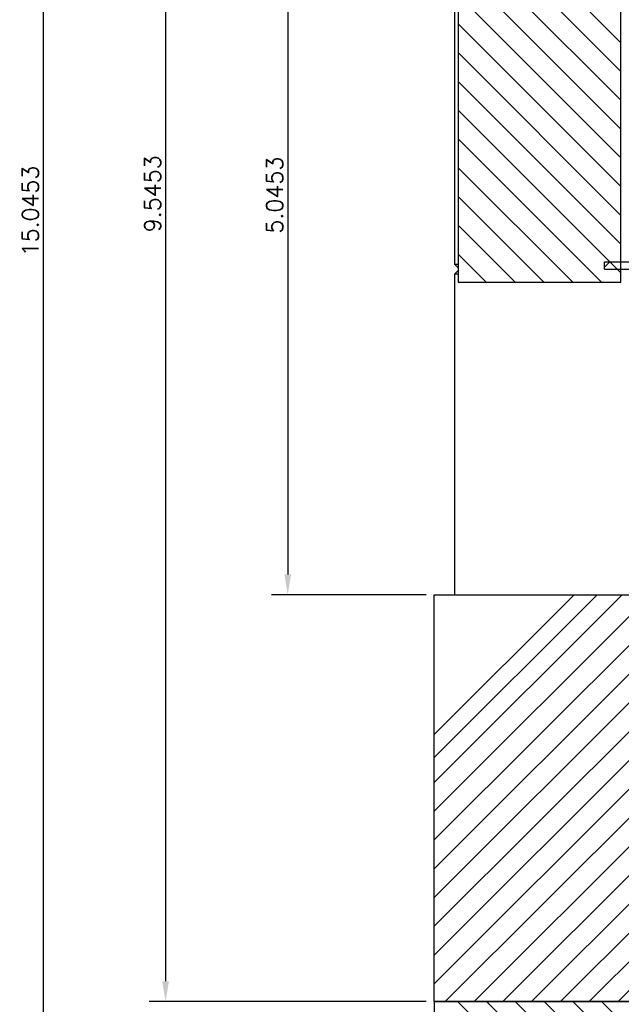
# Model space of a CAD drawing. Header units: inches. Extents: x 1802 to 2468, y -253 to -72.
# Tile 563 of 570: x 2439.11 to 2442.8, y -120.62 to -114.57. Entities that reach past the tile are written whole.
import ezdxf

# ---------------------------------------------------------------- set-up
doc = ezdxf.new("R2010")
doc.units = ezdxf.units.IN
doc.header["$LTSCALE"] = 0.5
doc.header["$MEASUREMENT"] = 0
doc.layers.get('DEFPOINTS').update_dxf_attribs({"color": 8})
for name, color, linetype in [('SID-M-D', 42, 'Continuous'), ('SID-M-F', 202, 'Continuous'), ('SID-M-S', 105, 'Continuous')]:
    doc.layers.add(name, color=color, linetype=linetype)
doc.styles.add('DIEMAKER', font='romans.shx')
doc.dimstyles.new('LINEAR', dxfattribs={"dimtxt": 0.1, "dimasz": 0.125, "dimexe": 0.1, "dimexo": 0.05, "dimgap": 0.03, "dimtad": 1, "dimdec": 4, "dimzin": 4, "dimdsep": 46, "dimtxsty": 'DIEMAKER', "dimcen": 0, "dimclrd": 34, "dimclre": 34, "dimclrt": 42, "dimazin": 0, "dimtfac": 1, "dimtdec": 4, "dimtofl": 0, "dimtmove": 0, "dimatfit": 3, "dimfxl": 0, "dimtolj": 1, "dimtzin": 0, "dimarcsym": 0})

# ---------------------------------------------------------------- blocks, each defined once
blk = doc.blocks.new('*D34')
at = {"layer": 'DEFPOINTS', "color": 0}
for p in [(2441.656, -113.0627), (2440.756, -118.108), (2441.656, -118.108)]:
    blk.add_point(p, dxfattribs=at)
at = {"layer": 'SID-M-D', "color": 34, "lineweight": -2}
for p, q in [((2441.606, -113.0627), (2440.656, -113.0627)), ((2440.756, -113.1877), (2440.756, -117.983)), ((2441.606, -118.108), (2440.656, -118.108))]:
    blk.add_line(p, q, dxfattribs=at)
at = {"layer": 'SID-M-D', "color": 34}
for points in [[(2440.7768, -113.1877), (2440.7352, -113.1877), (2440.756, -113.0627)], [(2440.7352, -117.983), (2440.7768, -117.983), (2440.756, -118.108)]]:
    blk.add_solid(points, dxfattribs=at)
at = {"layer": 'SID-M-D', "color": 42, "insert": (2440.676, -115.653), "char_height": 0.1, "attachment_point": 5, "rotation": 90, "style": 'DIEMAKER'}
blk.add_mtext('\\A1;5.0453', dxfattribs=at)
blk = doc.blocks.new('*D35')
at = {"layer": 'DEFPOINTS', "color": 0}
for p in [(2441.656, -111.0627), (2440.006, -120.608), (2441.656, -120.608)]:
    blk.add_point(p, dxfattribs=at)
at = {"layer": 'SID-M-D', "color": 34, "lineweight": -2}
for p, q in [((2441.606, -111.0627), (2439.906, -111.0627)), ((2440.006, -111.1877), (2440.006, -120.483)), ((2441.606, -120.608), (2439.906, -120.608))]:
    blk.add_line(p, q, dxfattribs=at)
at = {"layer": 'SID-M-D', "color": 34}
for points in [[(2440.0268, -111.1877), (2439.9852, -111.1877), (2440.006, -111.0627)], [(2439.9852, -120.483), (2440.0268, -120.483), (2440.006, -120.608)]]:
    blk.add_solid(points, dxfattribs=at)
at = {"layer": 'SID-M-D', "color": 42, "insert": (2439.926, -115.6446), "char_height": 0.1, "attachment_point": 5, "rotation": 90, "style": 'DIEMAKER'}
blk.add_mtext('\\A1;9.5453', dxfattribs=at)
blk = doc.blocks.new('*D36')
at = {"layer": 'DEFPOINTS', "color": 0}
for p in [(2439.256, -111.0627), (2441.656, -111.0627), (2441.656, -126.108)]:
    blk.add_point(p, dxfattribs=at)
at = {"layer": 'SID-M-D', "color": 34, "lineweight": -2}
for p, q in [((2441.606, -111.0627), (2439.156, -111.0627)), ((2439.256, -125.983), (2439.256, -111.1877)), ((2441.606, -126.108), (2439.156, -126.108))]:
    blk.add_line(p, q, dxfattribs=at)
at = {"layer": 'SID-M-D', "color": 34}
for points in [[(2439.2768, -111.1877), (2439.2352, -111.1877), (2439.256, -111.0627)], [(2439.2352, -125.983), (2439.2768, -125.983), (2439.256, -126.108)]]:
    blk.add_solid(points, dxfattribs=at)
at = {"layer": 'SID-M-D', "color": 42, "insert": (2439.176, -115.7502), "char_height": 0.1, "attachment_point": 5, "rotation": 90, "style": 'DIEMAKER'}
blk.add_mtext('\\A1;15.0453', dxfattribs=at)

msp = doc.modelspace()

# ---------------------------------------------------------------- linework, layer by layer
at = {"layer": 'SID-M-F', "linetype": 'Continuous'}
for p, q in [((2442.80219, -114.71648), (2441.80219, -113.71648)), ((2442.80219, -114.89326), (2441.80219, -113.89326)), ((2442.80219, -115.07004), (2441.80219, -114.07004)), ((2442.80219, -115.24681), (2441.80219, -114.24681)), ((2442.80219, -115.42359), (2441.80219, -114.42359)), ((2442.80219, -115.60037), (2441.80219, -114.60037)), ((2442.80219, -115.77715), (2441.80219, -114.77715)), ((2442.80219, -115.95392), (2441.80219, -114.95392)), ((2442.80219, -116.1307), (2441.80219, -115.1307)), ((2442.6824, -116.18768), (2441.80219, -115.30748)), ((2442.50562, -116.18768), (2441.80219, -115.48425)), ((2442.32885, -116.18768), (2441.80219, -115.66103)), ((2442.15207, -116.18768), (2441.80219, -115.83781)), ((2441.97529, -116.18768), (2441.80219, -116.01458)), ((2442.70049, -116.09532), (2442.73313, -116.06268)), ((2441.65599, -119.26114), (2442.80917, -118.10796)), ((2441.65599, -119.43792), (2442.98595, -118.10796)), ((2441.65599, -119.61469), (2443.08212, -118.18856)), ((2441.65599, -119.79147), (2443.08212, -118.36534)), ((2441.65599, -119.96825), (2443.08212, -118.54212)), ((2441.65599, -120.3218), (2443.36983, -118.60796)), ((2441.65599, -120.49858), (2443.54661, -118.60796)), ((2441.65599, -120.14502), (2443.16921, -118.63181)), ((2441.72339, -120.60796), (2443.61694, -118.7144)), ((2441.90016, -120.60796), (2443.61694, -118.89118)), ((2442.07694, -120.60796), (2443.61694, -119.06796)), ((2442.25372, -120.60796), (2443.61694, -119.24473)), ((2442.43049, -120.60796), (2443.61694, -119.42151)), ((2442.60727, -120.60796), (2443.61694, -119.59829)), ((2442.78405, -120.60796), (2443.61694, -119.77506)), ((2444.07599, -122.88458), (2441.79938, -120.60796)), ((2444.15599, -122.7878), (2441.97615, -120.60796)), ((2444.15599, -122.61102), (2442.15293, -120.60796)), ((2444.15599, -122.43425), (2442.32971, -120.60796)), ((2444.15599, -122.25747), (2442.50648, -120.60796)), ((2444.15599, -122.08069), (2442.68326, -120.60796))]:
    msp.add_line(p, q, dxfattribs=at)
at = {"layer": 'SID-M-S'}
for p, q in [((2441.78099, -113.56268), (2441.78099, -116.07768)), ((2441.80219, -113.56268), (2441.80219, -116.18768)), ((2442.80219, -116.18768), (2442.80219, -113.56268)), ((2441.78099, -116.07768), (2441.80219, -116.09888)), ((2441.78099, -116.07768), (2441.80219, -116.07768)), ((2442.70049, -116.10796), (2442.70049, -116.06268)), ((2442.70049, -116.06268), (2443.16149, -116.06268)), ((2441.80219, -116.11676), (2441.78099, -116.13796)), ((2441.78099, -116.13796), (2441.78099, -118.10796)), ((2441.80219, -116.13796), (2441.78099, -116.13796)), ((2442.70049, -116.10796), (2443.16149, -116.10796)), ((2441.80219, -116.18768), (2442.80219, -116.18768)), ((2442.65599, -118.10796), (2441.65599, -119.10796)), ((2441.65599, -118.96654), (2442.51457, -118.10796)), ((2441.65599, -118.10796), (2442.51457, -118.10796)), ((2441.65599, -118.96654), (2441.65599, -118.10796)), ((2442.51457, -118.10796), (2442.65599, -118.10796)), ((2442.65599, -118.10796), (2443.08212, -118.10796)), ((2441.65599, -119.10796), (2441.65599, -118.96654)), ((2441.65599, -120.60796), (2441.65599, -119.10796)), ((2444.15599, -120.60796), (2441.65599, -120.60796)), ((2441.65599, -120.60796), (2441.65599, -126.10796)), ((2441.65599, -120.60796), (2443.61694, -120.60796))]:
    msp.add_line(p, q, dxfattribs=at)

# ---------------------------------------------------------------- dimensions: what is measured, and where the dimension line sits
at = {"layer": 'SID-M-D'}
for base, p1, p2, picture, middle in [((2439.25599, -111.06268), (2441.65599, -126.10796), (2441.65599, -111.06268), '*D36', (2439.25599, -115.75024)), ((2440.00599, -120.60796), (2441.65599, -111.06268), (2441.65599, -120.60796), '*D35', (2440.00599, -115.64459)), ((2440.75599, -118.10796), (2441.65599, -113.06268), (2441.65599, -118.10796), '*D34', (2440.75599, -115.65304))]:
    dim = msp.add_linear_dim(base=base, p1=p1, p2=p2, angle=90, dimstyle='LINEAR', dxfattribs=at)
    dim.commit()
    dim.dimension.update_dxf_attribs({"geometry": picture, "text_midpoint": middle, "dimtype": 160})

doc.saveas('drawing.dxf')
